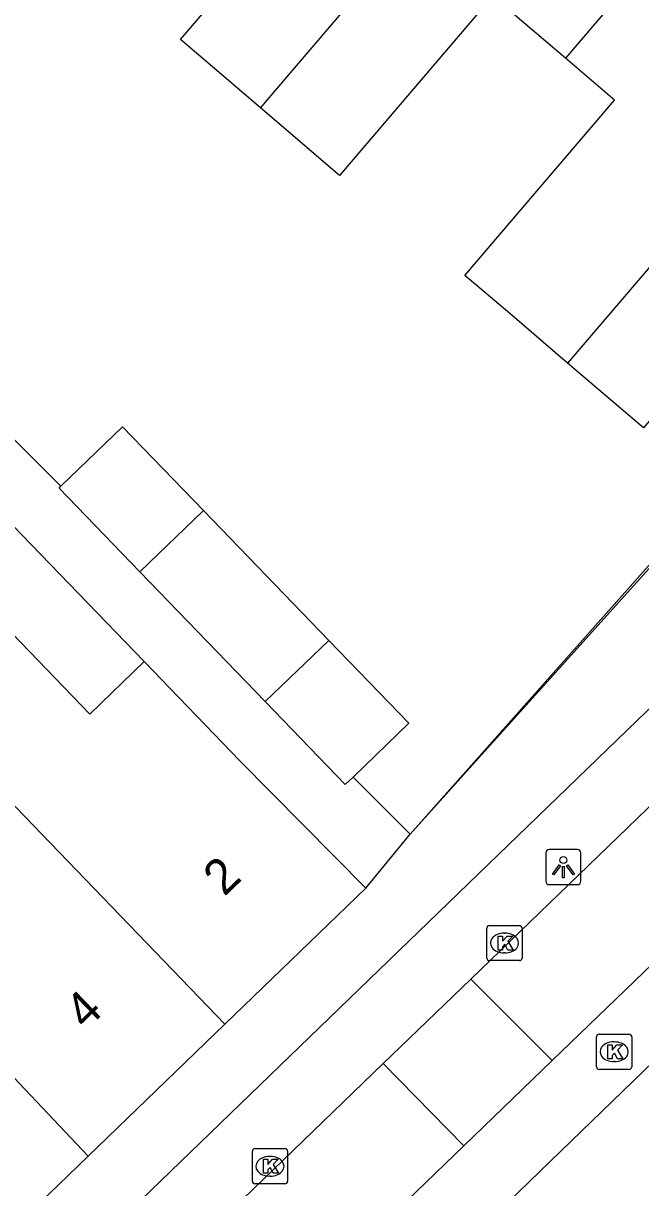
# Model space of a CAD drawing. Extents: x 159718 to 160783, y 383290 to 384030.
# Drawn here: x 160373.24 to 160390.79, y 383625.23 to 383658.33 of the extents above; entities that cross this region are included whole.
import ezdxf

# ---------------------------------------------------------------- set-up
doc = ezdxf.new("R2010")
doc.units = 0
for name, color, linetype in [('IMGEO_Kolk', 7, 'Continuous'), ('IMGEO_Lichtpunt', 7, 'Continuous'), ('IMGEO_Muur', 7, 'Continuous'), ('IMGEO_Pand', 7, 'Continuous'), ('IMGEO_Pand_nummerreeks', 7, 'Continuous'), ('IMGEO_Parkeervlak_open', 7, 'Continuous'), ('IMGEO_Rijbaan_lokaal_open', 7, 'Continuous'), ('IMGEO_Voetpad_open', 7, 'Continuous')]:
    doc.layers.add(name, color=color, linetype=linetype)

msp = doc.modelspace()

# ---------------------------------------------------------------- linework, layer by layer
at = {"layer": 'IMGEO_Kolk'}
for p, q in [((160386.417, 383631.756), (160386.417, 383632.608)), ((160386.492, 383632.682), (160387.344, 383632.682)), ((160387.418, 383632.608), (160387.418, 383631.756)), ((160386.905, 383632.462), (160386.93, 383632.462)), ((160387.344, 383631.682), (160386.492, 383631.682)), ((160386.928, 383631.902), (160386.903, 383631.902)), ((160389.534, 383628.666), (160389.534, 383629.518)), ((160389.609, 383629.592), (160390.461, 383629.592)), ((160390.022, 383629.372), (160390.047, 383629.372)), ((160390.535, 383629.518), (160390.535, 383628.666)), ((160390.045, 383628.812), (160390.02, 383628.812)), ((160390.461, 383628.592), (160389.609, 383628.592)), ((160379.828, 383626.337), (160380.68, 383626.337)), ((160379.753, 383625.411), (160379.753, 383626.263)), ((160380.241, 383626.117), (160380.266, 383626.117)), ((160380.754, 383626.263), (160380.754, 383625.411)), ((160380.68, 383625.337), (160379.828, 383625.337)), ((160380.264, 383625.557), (160380.239, 383625.557))]:
    msp.add_line(p, q, dxfattribs=at)
for points in [[(160386.417, 383631.756), (160386.417, 383632.608)], [(160386.492, 383632.682), (160387.344, 383632.682)], [(160387.418, 383632.608), (160387.418, 383631.756)], [(160386.738, 383632.382), (160386.861, 383632.382), (160386.861, 383632.231), (160386.991, 383632.382), (160387.155, 383632.382), (160387.009, 383632.231), (160387.162, 383631.982), (160387.01, 383631.982), (160386.925, 383632.146), (160386.861, 383632.079), (160386.861, 383631.982), (160386.738, 383631.982), (160386.738, 383632.382)], [(160387.344, 383631.682), (160386.492, 383631.682)], [(160389.534, 383628.666), (160389.534, 383629.518)], [(160389.609, 383629.592), (160390.461, 383629.592)], [(160389.855, 383629.292), (160389.978, 383629.292), (160389.978, 383629.141), (160390.108, 383629.292), (160390.272, 383629.292), (160390.126, 383629.141), (160390.279, 383628.892), (160390.127, 383628.892), (160390.042, 383629.056), (160389.978, 383628.989), (160389.978, 383628.892), (160389.855, 383628.892), (160389.855, 383629.292)], [(160390.535, 383629.518), (160390.535, 383628.666)], [(160390.461, 383628.592), (160389.609, 383628.592)], [(160379.828, 383626.337), (160380.68, 383626.337)], [(160379.753, 383625.411), (160379.753, 383626.263)], [(160380.074, 383626.037), (160380.197, 383626.037), (160380.197, 383625.886), (160380.327, 383626.037), (160380.491, 383626.037), (160380.345, 383625.886), (160380.498, 383625.637), (160380.346, 383625.637), (160380.261, 383625.801), (160380.197, 383625.734), (160380.197, 383625.637), (160380.074, 383625.637), (160380.074, 383626.037)], [(160380.754, 383626.263), (160380.754, 383625.411)], [(160380.68, 383625.337), (160379.828, 383625.337)]]:
    msp.add_lwpolyline(points, dxfattribs=at)
for centre, start, end in [((160386.494, 383632.606), 91.552, 178.448), ((160386.494, 383632.606), 91.552, 178.448), ((160387.342, 383632.606), 1.552, 88.448), ((160387.342, 383632.606), 1.552, 88.448), ((160386.494, 383631.758), 181.552, 268.448), ((160386.494, 383631.758), 181.552, 268.448), ((160387.342, 383631.758), 271.552, 358.448), ((160387.342, 383631.758), 271.552, 358.448), ((160389.611, 383629.516), 91.552, 178.448), ((160389.611, 383629.516), 91.552, 178.448), ((160390.459, 383629.516), 1.552, 88.448), ((160390.459, 383629.516), 1.552, 88.448), ((160389.611, 383628.668), 181.552, 268.448), ((160389.611, 383628.668), 181.552, 268.448), ((160390.459, 383628.668), 271.552, 358.448), ((160390.459, 383628.668), 271.552, 358.448), ((160379.83, 383626.261), 91.552, 178.448), ((160379.83, 383626.261), 91.552, 178.448), ((160380.678, 383626.261), 1.552, 88.448), ((160380.678, 383626.261), 1.552, 88.448), ((160379.83, 383625.413), 181.552, 268.448), ((160379.83, 383625.413), 181.552, 268.448), ((160380.678, 383625.413), 271.552, 358.448), ((160380.678, 383625.413), 271.552, 358.448)]:
    msp.add_arc(centre, 0.0765, start, end, dxfattribs=at)
for centre, major_axis, ratio, start_param, end_param in [((160386.904, 383632.182), (-0.387, 0.002), 0.722429, 4.712389, 7.853982), ((160386.929, 383632.182), (-0.39, 0.002), 0.717154, 1.570796, 4.712389), ((160390.021, 383629.092), (-0.387, 0.002), 0.722429, 4.712389, 7.853982), ((160390.046, 383629.092), (-0.39, 0.002), 0.717154, 1.570796, 4.712389), ((160380.24, 383625.837), (-0.387, 0.002), 0.722429, 4.712389, 7.853982), ((160380.265, 383625.837), (-0.39, 0.002), 0.717154, 1.570796, 4.712389)]:
    msp.add_ellipse(centre, major_axis=major_axis, ratio=ratio, start_param=start_param, end_param=end_param, dxfattribs=at)
at = {"layer": 'IMGEO_Lichtpunt'}
for p, q in [((160388.094, 383634.744), (160388.094, 383633.937)), ((160388.094, 383634.744), (160388.094, 383633.937)), ((160388.996, 383634.839), (160388.188, 383634.839)), ((160388.996, 383634.839), (160388.188, 383634.839)), ((160389.09, 383633.937), (160389.09, 383634.744)), ((160389.09, 383633.937), (160389.09, 383634.744)), ((160388.188, 383633.843), (160388.996, 383633.843)), ((160388.188, 383633.843), (160388.996, 383633.843))]:
    msp.add_line(p, q, dxfattribs=at)
for points in [[(160388.468, 383634.408), (160388.507, 383634.38), (160388.319, 383634.118), (160388.281, 383634.145), (160388.468, 383634.408)], [(160388.57, 383634.36), (160388.617, 383634.36), (160388.617, 383634.038), (160388.57, 383634.038), (160388.57, 383634.36)], [(160388.68, 383634.38), (160388.718, 383634.407), (160388.905, 383634.145), (160388.866, 383634.117), (160388.68, 383634.38)]]:
    msp.add_lwpolyline(points, dxfattribs=at)
msp.add_circle((160388.593, 383634.542), 0.0994, dxfattribs=at)
for centre, start, end in [((160388.188, 383634.744), 90, 180), ((160388.188, 383634.744), 90, 180), ((160388.996, 383634.744), 0, 90), ((160388.996, 383634.744), 0, 90), ((160388.188, 383633.937), 180, 270), ((160388.188, 383633.937), 180, 270), ((160388.996, 383633.937), 270, 0), ((160388.996, 383633.937), 270, 360)]:
    msp.add_arc(centre, 0.0946, start, end, dxfattribs=at)
at = {"layer": 'IMGEO_Muur'}
msp.add_lwpolyline([(160384.239, 383635.282), (160397.371, 383649.885)], dxfattribs=at)
at = {"layer": 'IMGEO_Pand'}
for points in [[(160389.186, 383666.706), (160380.109, 383656.074), (160379.984, 383655.928)], [(160379.984, 383655.928), (160377.713, 383657.866), (160381.786, 383662.637), (160379.753, 383664.373), (160380.026, 383664.694)], [(160393.496, 383663.015), (160388.65, 383657.338)], [(160388.65, 383657.338), (160386.585, 383659.104), (160386.263, 383658.727), (160382.234, 383654.007), (160379.984, 383655.928)], [(160397.807, 383659.322), (160388.712, 383648.669)], [(160388.712, 383648.669), (160387.066, 383650.075), (160385.793, 383651.162), (160390.046, 383656.145), (160388.65, 383657.338)], [(160397.191, 383649.866), (160397.115, 383649.931), (160395.121, 383651.808), (160390.868, 383646.828), (160388.712, 383648.669)], [(160374.313, 383645.169), (160376.06, 383646.857), (160378.36, 383644.475)], [(160376.558, 383642.735), (160374.258, 383645.116), (160374.313, 383645.169)], [(160378.36, 383644.475), (160376.558, 383642.735)], [(160378.36, 383644.475), (160381.922, 383640.787)], [(160376.678, 383640.182), (160375.134, 383638.691), (160370.967, 383643.006)], [(160380.119, 383639.047), (160376.558, 383642.735)], [(160368.556, 383640.677), (160378.972, 383629.872)], [(160381.922, 383640.787), (160380.119, 383639.047)], [(160381.922, 383640.787), (160384.197, 383638.431), (160382.614, 383636.901)], [(160376.678, 383640.182), (160379.401, 383637.362), (160382.982, 383633.738)], [(160382.614, 383636.901), (160382.395, 383636.69), (160380.119, 383639.047)], [(160378.972, 383629.872), (160382.982, 383633.738)], [(160375.089, 383626.127), (160368.883, 383632.685)], [(160375.089, 383626.127), (160378.972, 383629.872)], [(160371.175, 383622.352), (160375.089, 383626.127)]]:
    msp.add_lwpolyline(points, dxfattribs=at)
at = {"layer": 'IMGEO_Parkeervlak_open'}
for points in [[(160384.239, 383635.282), (160397.191, 383649.866)], [(160395.199, 383642.869), (160366.42, 383615.055)]]:
    msp.add_lwpolyline(points, dxfattribs=at)
at = {"layer": 'IMGEO_Rijbaan_lokaal_open'}
for points in [[(160397.106, 383641.919), (160385.963, 383631.157)], [(160388.275, 383628.841), (160393.219, 383633.609)], [(160383.469, 383628.761), (160385.963, 383631.157)], [(160385.963, 383631.157), (160388.275, 383628.841)], [(160367.629, 383613.386), (160369.23, 383615.003), (160383.469, 383628.761)], [(160385.762, 383626.418), (160383.469, 383628.761)], [(160388.275, 383628.841), (160385.762, 383626.418)], [(160380.104, 383620.962), (160385.762, 383626.418)]]:
    msp.add_lwpolyline(points, dxfattribs=at)
at = {"layer": 'IMGEO_Voetpad_open'}
for points in [[(160352.285, 383661.497), (160353.338, 383657.506), (160355.639, 383653.916), (160363.424, 383656.017), (160374.313, 383645.169)], [(160357.777, 383653.338), (160362.508, 383654.857), (160376.678, 383640.182)], [(160382.614, 383636.901), (160384.239, 383635.282)], [(160382.982, 383633.738), (160384.239, 383635.282)], [(160382.031, 383619.984), (160394.113, 383631.678)]]:
    msp.add_lwpolyline(points, dxfattribs=at)

# ---------------------------------------------------------------- texts
at = {"layer": 'IMGEO_Pand_nummerreeks'}
for s, p in [('2', (160378.957, 383633.486)), ('4', (160375.023, 383629.684))]:
    msp.add_text(s, height=1, rotation=44.0089, dxfattribs=at).set_placement(p)

doc.saveas('drawing.dxf')
